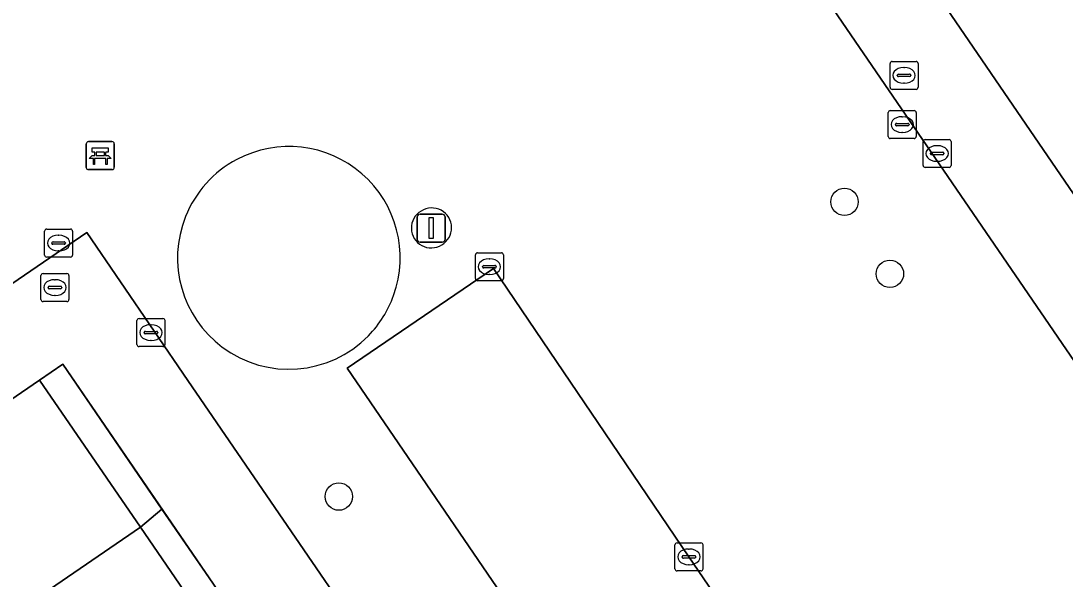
# Model space of a CAD drawing. Extents: x 155275 to 156265, y 382654 to 383635.
# Drawn here: x 155805.39 to 155842.67, y 383248.49 to 383268.44 of the extents above; entities that cross this region are included whole.
import ezdxf

# ---------------------------------------------------------------- set-up
doc = ezdxf.new("R2010")
doc.units = 0
for name, color, linetype in [('IMGEO_Bank', 7, 'Continuous'), ('IMGEO_Boom', 7, 'Continuous'), ('IMGEO_Erf', 7, 'Continuous'), ('IMGEO_Groenvoorziening', 7, 'Continuous'), ('IMGEO_Haag', 7, 'Continuous'), ('IMGEO_Hek', 7, 'Continuous'), ('IMGEO_Kolk', 7, 'Continuous'), ('IMGEO_Lichtmast', 7, 'Continuous'), ('IMGEO_Pand', 7, 'Continuous'), ('IMGEO_Pand_overbouw', 7, 'Continuous'), ('IMGEO_Parkeervlak_open', 7, 'Continuous'), ('IMGEO_Rijbaan_lokaal_open', 7, 'Continuous'), ('IMGEO_Rioolput', 7, 'Continuous'), ('IMGEO_Terreindeel_gesloten', 7, 'Continuous'), ('IMGEO_Voetpad_open', 7, 'Continuous')]:
    doc.layers.add(name, color=color, linetype=linetype)

msp = doc.modelspace()

# ---------------------------------------------------------------- linework, layer by layer
at = {"layer": 'IMGEO_Bank'}
for p, q in [((155807.796, 383264.125), (155808.637, 383264.125)), ((155808.637, 383264.125), (155807.796, 383264.125)), ((155807.721, 383263.2), (155807.721, 383264.041)), ((155807.721, 383264.041), (155807.721, 383263.2)), ((155808.03, 383263.631), (155808.03, 383263.737)), ((155808.074, 383263.737), (155808.074, 383263.631)), ((155808.362, 383263.743), (155808.08, 383263.743)), ((155808.368, 383263.631), (155808.368, 383263.737)), ((155808.412, 383263.737), (155808.412, 383263.631)), ((155808.721, 383264.05), (155808.721, 383263.209)), ((155808.721, 383263.209), (155808.721, 383264.05)), ((155808.418, 383263.523), (155808.025, 383263.523)), ((155808.08, 383263.625), (155808.362, 383263.625)), ((155808.646, 383263.125), (155807.805, 383263.125)), ((155807.805, 383263.125), (155808.646, 383263.125))]:
    msp.add_line(p, q, dxfattribs=at)
for points in [[(155808.024, 383263.743), (155807.938, 383263.743), (155807.938, 383263.904), (155808.501, 383263.904), (155808.501, 383263.743), (155808.418, 383263.743)], [(155807.968, 383263.523), (155807.826, 383263.523), (155807.938, 383263.625), (155808.024, 383263.625)], [(155808.018, 383263.516), (155808.018, 383263.309), (155807.975, 383263.309), (155807.975, 383263.516)], [(155808.418, 383263.625), (155808.501, 383263.625), (155808.613, 383263.523), (155808.474, 383263.523)], [(155808.468, 383263.516), (155808.468, 383263.309), (155808.424, 383263.309), (155808.424, 383263.516)]]:
    msp.add_lwpolyline(points, dxfattribs=at)
for centre, radius, start, end in [((155807.799, 383264.047), 0.0779, 92.4484, 184.2845), ((155807.799, 383264.047), 0.0779, 92.4484, 184.2845), ((155808.643, 383264.047), 0.0779, 2.4484, 94.2845), ((155808.643, 383264.047), 0.0779, 2.4484, 94.2845), ((155808.023, 383263.736), 0.00671, 2.8957, 87.1043), ((155808.08, 383263.736), 0.00671, 92.8957, 177.1043), ((155808.362, 383263.736), 0.00671, 2.8957, 87.1043), ((155808.419, 383263.736), 0.00671, 92.8957, 177.1043), ((155807.968, 383263.516), 0.00671, 2.8957, 87.1043), ((155808.025, 383263.516), 0.00671, 92.8957, 177.1043), ((155808.023, 383263.632), 0.00671, 272.8957, 357.1043), ((155808.08, 383263.632), 0.00671, 182.8957, 267.1043), ((155808.362, 383263.632), 0.00671, 272.8957, 357.1043), ((155808.419, 383263.632), 0.00671, 182.8957, 267.1043), ((155808.417, 383263.516), 0.00671, 2.8957, 87.1043), ((155808.474, 383263.516), 0.00671, 92.8957, 177.1043), ((155807.799, 383263.203), 0.0779, 182.4484, 274.2845), ((155807.799, 383263.203), 0.0779, 182.4484, 274.2845), ((155808.643, 383263.203), 0.0779, 272.4484, 4.2845), ((155808.643, 383263.203), 0.0779, 272.4484, 4.2845)]:
    msp.add_arc(centre, radius, start, end, dxfattribs=at)
at = {"layer": 'IMGEO_Boom'}
for centre in [(155834.791, 383261.974), (155836.411, 383259.4), (155816.737, 383251.441)]:
    msp.add_circle(centre, 0.489, dxfattribs=at)
at = {"layer": 'IMGEO_Erf'}
msp.add_lwpolyline([(155843.223, 383281.833), (155840.173, 383286.292), (155837.123, 383290.751), (155834.073, 383295.21), (155831.023, 383299.669), (155827.973, 383304.128), (155824.923, 383308.587), (155821.855, 383313.072), (155815.878, 383301.895), (155875.206, 383215.094)], dxfattribs=at)
msp.add_lwpolyline([(155839.315, 383206.997), (155840.374, 383207.229), (155806.889, 383256.17), (155806.057, 383255.604), (155809.653, 383250.348), (155812.618, 383246.016), (155815.583, 383241.682), (155818.547, 383237.35), (155821.512, 383233.017), (155824.477, 383228.684), (155827.441, 383224.351), (155830.406, 383220.018), (155833.37, 383215.686)], close=True, dxfattribs=at)
at = {"layer": 'IMGEO_Groenvoorziening'}
for centre, radius, start, end in [((155814.957, 383259.976), 3.973, 340.1484, 117.9465), ((155814.948, 383259.984), 3.962, 117.8766, 158.388), ((155814.952, 383259.966), 3.973, 158.1682, 233.3067), ((155814.953, 383259.968), 3.974, 315.6558, 340.2833), ((155814.952, 383259.966), 3.974, 233.3103, 315.6769)]:
    msp.add_arc(centre, radius, start, end, dxfattribs=at)
at = {"layer": 'IMGEO_Haag'}
for centre, radius, start, end in [((155814.957, 383259.976), 3.973, 340.1484, 117.9465), ((155814.948, 383259.984), 3.962, 117.8766, 158.388), ((155814.952, 383259.966), 3.973, 158.1682, 233.3067), ((155814.953, 383259.968), 3.974, 315.6558, 340.2833), ((155814.952, 383259.966), 3.974, 233.3103, 315.6769)]:
    msp.add_arc(centre, radius, start, end, dxfattribs=at)
at = {"layer": 'IMGEO_Hek'}
msp.add_lwpolyline([(155875.206, 383215.094), (155815.878, 383301.895), (155821.855, 383313.072)], dxfattribs=at)
at = {"layer": 'IMGEO_Kolk'}
for p, q in [((155837.596, 383263.274), (155837.596, 383264.126)), ((155837.671, 383264.2), (155838.523, 383264.2)), ((155838.597, 383264.126), (155838.597, 383263.274)), ((155837.855, 383263.694), (155837.855, 383263.706)), ((155837.898, 383263.743), (155838.296, 383263.743)), ((155838.084, 383263.98), (155838.109, 383263.98)), ((155838.339, 383263.706), (155838.339, 383263.694)), ((155838.293, 383263.657), (155837.895, 383263.657)), ((155838.107, 383263.42), (155838.082, 383263.42)), ((155838.523, 383263.2), (155837.671, 383263.2)), ((155821.612, 383259.228), (155821.612, 383260.08)), ((155821.687, 383260.154), (155822.539, 383260.154)), ((155822.613, 383260.08), (155822.613, 383259.228)), ((155821.871, 383259.648), (155821.871, 383259.66)), ((155822.309, 383259.611), (155821.911, 383259.611)), ((155821.914, 383259.697), (155822.312, 383259.697)), ((155822.1, 383259.934), (155822.125, 383259.934)), ((155822.355, 383259.66), (155822.355, 383259.648)), ((155822.123, 383259.374), (155822.098, 383259.374)), ((155822.539, 383259.154), (155821.687, 383259.154)), ((155809.606, 383257.802), (155810.458, 383257.802)), ((155809.531, 383256.876), (155809.531, 383257.728)), ((155810.019, 383257.582), (155810.044, 383257.582)), ((155810.532, 383257.728), (155810.532, 383256.876)), ((155809.79, 383257.296), (155809.79, 383257.308)), ((155810.228, 383257.259), (155809.83, 383257.259)), ((155809.833, 383257.345), (155810.231, 383257.345)), ((155810.042, 383257.022), (155810.017, 383257.022)), ((155810.274, 383257.308), (155810.274, 383257.296)), ((155810.458, 383256.802), (155809.606, 383256.802)), ((155828.737, 383248.862), (155828.737, 383249.714)), ((155828.812, 383249.788), (155829.664, 383249.788)), ((155829.225, 383249.568), (155829.25, 383249.568)), ((155829.738, 383249.714), (155829.738, 383248.862)), ((155828.996, 383249.282), (155828.996, 383249.294)), ((155829.434, 383249.245), (155829.036, 383249.245)), ((155829.039, 383249.331), (155829.437, 383249.331)), ((155829.48, 383249.294), (155829.48, 383249.282)), ((155829.664, 383248.788), (155828.812, 383248.788)), ((155829.248, 383249.008), (155829.223, 383249.008))]:
    msp.add_line(p, q, dxfattribs=at)
for points in [[(155837.596, 383263.274), (155837.596, 383264.126)], [(155837.671, 383264.2), (155838.523, 383264.2)], [(155838.597, 383264.126), (155838.597, 383263.274)], [(155838.523, 383263.2), (155837.671, 383263.2)], [(155821.612, 383259.228), (155821.612, 383260.08)], [(155821.687, 383260.154), (155822.539, 383260.154)], [(155822.613, 383260.08), (155822.613, 383259.228)], [(155822.539, 383259.154), (155821.687, 383259.154)], [(155809.606, 383257.802), (155810.458, 383257.802)], [(155809.531, 383256.876), (155809.531, 383257.728)], [(155810.532, 383257.728), (155810.532, 383256.876)], [(155810.458, 383256.802), (155809.606, 383256.802)], [(155828.737, 383248.862), (155828.737, 383249.714)], [(155828.812, 383249.788), (155829.664, 383249.788)], [(155829.738, 383249.714), (155829.738, 383248.862)], [(155829.664, 383248.788), (155828.812, 383248.788)]]:
    msp.add_lwpolyline(points, dxfattribs=at)
for centre, radius, start, end in [((155837.673, 383264.124), 0.0765, 91.552, 178.448), ((155837.673, 383264.124), 0.0765, 91.552, 178.448), ((155838.521, 383264.124), 0.0765, 1.552, 88.448), ((155838.521, 383264.124), 0.0765, 1.552, 88.448), ((155837.895, 383263.703), 0.0403, 85.8775, 175.7526), ((155838.3, 383263.705), 0.0386, 1.7309, 96.639), ((155837.892, 383263.693), 0.0366, 178.938, 274.7102), ((155838.296, 383263.7), 0.043, 264.8664, 352.4533), ((155837.673, 383263.276), 0.0765, 181.552, 268.448), ((155837.673, 383263.276), 0.0765, 181.552, 268.448), ((155838.521, 383263.276), 0.0765, 271.552, 358.448), ((155838.521, 383263.276), 0.0765, 271.552, 358.448), ((155821.689, 383260.078), 0.0765, 91.552, 178.448), ((155821.689, 383260.078), 0.0765, 91.552, 178.448), ((155822.537, 383260.078), 0.0765, 1.552, 88.448), ((155822.537, 383260.078), 0.0765, 1.552, 88.448), ((155821.911, 383259.657), 0.0403, 85.8775, 175.7526), ((155821.908, 383259.647), 0.0366, 178.938, 274.7102), ((155822.312, 383259.654), 0.043, 264.8664, 352.4533), ((155822.316, 383259.659), 0.0386, 1.7309, 96.639), ((155821.689, 383259.23), 0.0765, 181.552, 268.448), ((155821.689, 383259.23), 0.0765, 181.552, 268.448), ((155822.537, 383259.23), 0.0765, 271.552, 358.448), ((155822.537, 383259.23), 0.0765, 271.552, 358.448), ((155809.608, 383257.726), 0.0765, 91.552, 178.448), ((155809.608, 383257.726), 0.0765, 91.552, 178.448), ((155810.456, 383257.726), 0.0765, 1.552, 88.448), ((155810.456, 383257.726), 0.0765, 1.552, 88.448), ((155809.83, 383257.305), 0.0403, 85.8775, 175.7526), ((155809.827, 383257.295), 0.0366, 178.938, 274.7102), ((155810.231, 383257.302), 0.043, 264.8664, 352.4533), ((155810.235, 383257.307), 0.0386, 1.7309, 96.639), ((155809.608, 383256.878), 0.0765, 181.552, 268.448), ((155809.608, 383256.878), 0.0765, 181.552, 268.448), ((155810.456, 383256.878), 0.0765, 271.552, 358.448), ((155810.456, 383256.878), 0.0765, 271.552, 358.448), ((155828.814, 383249.712), 0.0765, 91.552, 178.448), ((155828.814, 383249.712), 0.0765, 91.552, 178.448), ((155829.662, 383249.712), 0.0765, 1.552, 88.448), ((155829.662, 383249.712), 0.0765, 1.552, 88.448), ((155829.036, 383249.291), 0.0403, 85.8775, 175.7526), ((155829.033, 383249.281), 0.0366, 178.938, 274.7102), ((155829.437, 383249.288), 0.043, 264.8664, 352.4533), ((155829.441, 383249.293), 0.0386, 1.7309, 96.639), ((155828.814, 383248.864), 0.0765, 181.552, 268.448), ((155828.814, 383248.864), 0.0765, 181.552, 268.448), ((155829.662, 383248.864), 0.0765, 271.552, 358.448), ((155829.662, 383248.864), 0.0765, 271.552, 358.448)]:
    msp.add_arc(centre, radius, start, end, dxfattribs=at)
for centre, major_axis, ratio, start_param, end_param in [((155838.083, 383263.7), (-0.387, 0.002), 0.722429, 4.712389, 7.853982), ((155838.108, 383263.7), (-0.39, 0.002), 0.717154, 1.570796, 4.712389), ((155822.099, 383259.654), (-0.387, 0.002), 0.722429, 4.712389, 7.853982), ((155822.124, 383259.654), (-0.39, 0.002), 0.717154, 1.570796, 4.712389), ((155810.018, 383257.302), (-0.387, 0.002), 0.722429, 4.712389, 7.853982), ((155810.043, 383257.302), (-0.39, 0.002), 0.717154, 1.570796, 4.712389), ((155829.224, 383249.288), (-0.387, 0.002), 0.722429, 4.712389, 7.853982), ((155829.249, 383249.288), (-0.39, 0.002), 0.717154, 1.570796, 4.712389)]:
    msp.add_ellipse(centre, major_axis=major_axis, ratio=ratio, start_param=start_param, end_param=end_param, dxfattribs=at)
at = {"layer": 'IMGEO_Lichtmast'}
for p, q in [((155819.638, 383261.533), (155820.428, 383261.533)), ((155820.428, 383261.533), (155819.638, 383261.533)), ((155819.538, 383260.633), (155819.538, 383261.433)), ((155819.538, 383261.433), (155819.538, 383260.633)), ((155820.528, 383261.433), (155820.528, 383260.633)), ((155820.528, 383260.633), (155820.528, 383261.433)), ((155820.428, 383260.533), (155819.638, 383260.533)), ((155819.638, 383260.533), (155820.428, 383260.533))]:
    msp.add_line(p, q, dxfattribs=at)
msp.add_lwpolyline([(155819.958, 383261.408), (155820.108, 383261.408), (155820.108, 383260.658), (155819.958, 383260.658), (155819.958, 383261.408)], dxfattribs=at)
for centre, start, end in [((155819.638, 383261.433), 90, 180), ((155819.638, 383261.433), 90, 180), ((155820.428, 383261.433), 0, 90), ((155820.428, 383261.433), 360, 90), ((155819.638, 383260.633), 180, 270), ((155819.638, 383260.633), 180, 270), ((155820.428, 383260.633), 270, 0), ((155820.428, 383260.633), 270, 0)]:
    msp.add_arc(centre, 0.1, start, end, dxfattribs=at)
at = {"layer": 'IMGEO_Pand'}
for points in [[(155809.653, 383250.348), (155806.057, 383255.604), (155798.628, 383250.516), (155799.39, 383249.402), (155797.672, 383248.223), (155800.509, 383244.083), (155802.96, 383245.762)], [(155809.653, 383250.348), (155802.96, 383245.762), (155805.927, 383241.431), (155812.618, 383246.016)]]:
    msp.add_lwpolyline(points, close=True, dxfattribs=at)
at = {"layer": 'IMGEO_Pand_overbouw'}
for points in [[(155806.057, 383255.604), (155809.653, 383250.348), (155810.42, 383250.991), (155806.889, 383256.17)], [(155809.653, 383250.348), (155812.618, 383246.016), (155813.448, 383246.584), (155810.42, 383250.991)]]:
    msp.add_lwpolyline(points, close=True, dxfattribs=at)
at = {"layer": 'IMGEO_Parkeervlak_open'}
msp.add_lwpolyline([(155822.262, 383259.591), (155817.036, 383256.033), (155824.543, 383245.026), (155832.045, 383234.025), (155837.25, 383237.575), (155836.272, 383238.956), (155829.238, 383249.288)], close=True, dxfattribs=at)
at = {"layer": 'IMGEO_Rijbaan_lokaal_open'}
for points in [[(155789.533, 383282.828), (155777.762, 383266.885), (155770.477, 383257.018), (155750.942, 383230.559), (155753.136, 383227.355), (155767.095, 383206.967), (155771.224, 383200.936), (155773.915, 383197.049), (155790.895, 383199.943), (155792.328, 383200.159), (155792.43, 383196.787), (155793.032, 383196.885), (155797.086, 383197.846), (155798.734, 383198.236), (155786.907, 383215.526), (155772.43, 383236.689), (155783.237, 383244.091), (155793.514, 383251.129), (155807.738, 383260.872), (155811.353, 383255.588), (155821.26, 383241.107), (155827.482, 383232.012), (155843.488, 383208.615)], [(155849.638, 383246.563), (155829.44, 383276.11)]]:
    msp.add_lwpolyline(points, dxfattribs=at)
msp.add_lwpolyline([(155822.262, 383259.591), (155829.238, 383249.288), (155836.272, 383238.956), (155837.25, 383237.575), (155832.045, 383234.025), (155824.543, 383245.026), (155817.036, 383256.033)], close=True, dxfattribs=at)
for centre, radius, start, end in [((155814.957, 383259.976), 3.973, 340.1484, 117.9465), ((155814.948, 383259.984), 3.962, 117.8766, 158.388), ((155820.033, 383261.033), 0.706, 120.3116, 302.2976), ((155820.057, 383261.048), 0.707, 299.9575, 122.6517), ((155814.952, 383259.966), 3.973, 158.1682, 233.3067), ((155814.953, 383259.968), 3.974, 315.6558, 340.2833), ((155814.952, 383259.966), 3.974, 233.3103, 315.6769)]:
    msp.add_arc(centre, radius, start, end, dxfattribs=at)
at = {"layer": 'IMGEO_Rioolput'}
for p, q in [((155836.415, 383266.065), (155836.415, 383266.917)), ((155836.49, 383266.991), (155837.342, 383266.991)), ((155836.903, 383266.771), (155836.928, 383266.771)), ((155837.416, 383266.917), (155837.416, 383266.065)), ((155836.674, 383266.485), (155836.674, 383266.497)), ((155837.112, 383266.448), (155836.714, 383266.448)), ((155836.717, 383266.534), (155837.115, 383266.534)), ((155837.158, 383266.497), (155837.158, 383266.485)), ((155837.342, 383265.991), (155836.49, 383265.991)), ((155836.926, 383266.211), (155836.901, 383266.211)), ((155836.425, 383265.234), (155837.277, 383265.234)), ((155836.35, 383264.308), (155836.35, 383265.16)), ((155836.838, 383265.014), (155836.863, 383265.014)), ((155837.351, 383265.16), (155837.351, 383264.308)), ((155836.609, 383264.728), (155836.609, 383264.74)), ((155837.047, 383264.691), (155836.649, 383264.691)), ((155836.652, 383264.777), (155837.05, 383264.777)), ((155836.861, 383264.454), (155836.836, 383264.454)), ((155837.093, 383264.74), (155837.093, 383264.728)), ((155837.277, 383264.234), (155836.425, 383264.234)), ((155806.233, 383260.073), (155806.233, 383260.925)), ((155806.308, 383260.999), (155807.16, 383260.999)), ((155806.721, 383260.779), (155806.746, 383260.779)), ((155807.234, 383260.925), (155807.234, 383260.073)), ((155806.492, 383260.493), (155806.492, 383260.505)), ((155806.93, 383260.456), (155806.532, 383260.456)), ((155806.535, 383260.542), (155806.933, 383260.542)), ((155806.976, 383260.505), (155806.976, 383260.493)), ((155807.16, 383259.999), (155806.308, 383259.999)), ((155806.744, 383260.219), (155806.719, 383260.219)), ((155806.103, 383258.485), (155806.103, 383259.337)), ((155806.178, 383259.411), (155807.03, 383259.411)), ((155807.104, 383259.337), (155807.104, 383258.485)), ((155806.362, 383258.905), (155806.362, 383258.917)), ((155806.8, 383258.868), (155806.402, 383258.868)), ((155806.405, 383258.954), (155806.803, 383258.954)), ((155806.591, 383259.191), (155806.616, 383259.191)), ((155806.846, 383258.917), (155806.846, 383258.905)), ((155806.614, 383258.631), (155806.589, 383258.631)), ((155807.03, 383258.411), (155806.178, 383258.411))]:
    msp.add_line(p, q, dxfattribs=at)
for points in [[(155836.415, 383266.065), (155836.415, 383266.917)], [(155836.49, 383266.991), (155837.342, 383266.991)], [(155837.416, 383266.917), (155837.416, 383266.065)], [(155837.342, 383265.991), (155836.49, 383265.991)], [(155836.425, 383265.234), (155837.277, 383265.234)], [(155836.35, 383264.308), (155836.35, 383265.16)], [(155837.351, 383265.16), (155837.351, 383264.308)], [(155837.277, 383264.234), (155836.425, 383264.234)], [(155806.233, 383260.073), (155806.233, 383260.925)], [(155806.308, 383260.999), (155807.16, 383260.999)], [(155807.234, 383260.925), (155807.234, 383260.073)], [(155807.16, 383259.999), (155806.308, 383259.999)], [(155806.103, 383258.485), (155806.103, 383259.337)], [(155806.178, 383259.411), (155807.03, 383259.411)], [(155807.104, 383259.337), (155807.104, 383258.485)], [(155807.03, 383258.411), (155806.178, 383258.411)]]:
    msp.add_lwpolyline(points, dxfattribs=at)
for centre, radius, start, end in [((155836.492, 383266.915), 0.0765, 91.552, 178.448), ((155836.492, 383266.915), 0.0765, 91.552, 178.448), ((155837.34, 383266.915), 0.0765, 1.552, 88.448), ((155837.34, 383266.915), 0.0765, 1.552, 88.448), ((155836.714, 383266.494), 0.0403, 85.8775, 175.7526), ((155836.711, 383266.484), 0.0366, 178.938, 274.7102), ((155837.115, 383266.491), 0.043, 264.8664, 352.4533), ((155837.119, 383266.496), 0.0386, 1.7309, 96.639), ((155836.492, 383266.067), 0.0765, 181.552, 268.448), ((155836.492, 383266.067), 0.0765, 181.552, 268.448), ((155837.34, 383266.067), 0.0765, 271.552, 358.448), ((155837.34, 383266.067), 0.0765, 271.552, 358.448), ((155836.427, 383265.158), 0.0765, 91.552, 178.448), ((155836.427, 383265.158), 0.0765, 91.552, 178.448), ((155837.275, 383265.158), 0.0765, 1.552, 88.448), ((155837.275, 383265.158), 0.0765, 1.552, 88.448), ((155836.649, 383264.737), 0.0403, 85.8775, 175.7526), ((155836.646, 383264.727), 0.0366, 178.938, 274.7102), ((155837.05, 383264.734), 0.043, 264.8664, 352.4533), ((155837.054, 383264.739), 0.0386, 1.7309, 96.639), ((155836.427, 383264.31), 0.0765, 181.552, 268.448), ((155836.427, 383264.31), 0.0765, 181.552, 268.448), ((155837.275, 383264.31), 0.0765, 271.552, 358.448), ((155837.275, 383264.31), 0.0765, 271.552, 358.448), ((155806.31, 383260.923), 0.0765, 91.552, 178.448), ((155806.31, 383260.923), 0.0765, 91.552, 178.448), ((155807.158, 383260.923), 0.0765, 1.552, 88.448), ((155807.158, 383260.923), 0.0765, 1.552, 88.448), ((155806.532, 383260.502), 0.0403, 85.8775, 175.7526), ((155806.529, 383260.492), 0.0366, 178.938, 274.7102), ((155806.933, 383260.499), 0.043, 264.8664, 352.4533), ((155806.937, 383260.504), 0.0386, 1.7309, 96.639), ((155806.31, 383260.075), 0.0765, 181.552, 268.448), ((155806.31, 383260.075), 0.0765, 181.552, 268.448), ((155807.158, 383260.075), 0.0765, 271.552, 358.448), ((155807.158, 383260.075), 0.0765, 271.552, 358.448), ((155806.18, 383259.335), 0.0765, 91.552, 178.448), ((155806.18, 383259.335), 0.0765, 91.552, 178.448), ((155807.028, 383259.335), 0.0765, 1.552, 88.448), ((155807.028, 383259.335), 0.0765, 1.552, 88.448), ((155806.402, 383258.914), 0.0403, 85.8775, 175.7526), ((155806.399, 383258.904), 0.0366, 178.938, 274.7102), ((155806.803, 383258.911), 0.043, 264.8664, 352.4533), ((155806.807, 383258.916), 0.0386, 1.7309, 96.639), ((155806.18, 383258.487), 0.0765, 181.552, 268.448), ((155806.18, 383258.487), 0.0765, 181.552, 268.448), ((155807.028, 383258.487), 0.0765, 271.552, 358.448), ((155807.028, 383258.487), 0.0765, 271.552, 358.448)]:
    msp.add_arc(centre, radius, start, end, dxfattribs=at)
for centre, major_axis, ratio, start_param, end_param in [((155836.902, 383266.491), (-0.387, 0.002), 0.722429, 4.712389, 7.853982), ((155836.927, 383266.491), (-0.39, 0.002), 0.717154, 1.570796, 4.712389), ((155836.837, 383264.734), (-0.387, 0.002), 0.722429, 4.712389, 7.853982), ((155836.862, 383264.734), (-0.39, 0.002), 0.717154, 1.570796, 4.712389), ((155806.72, 383260.499), (-0.387, 0.002), 0.722429, 4.712389, 7.853982), ((155806.745, 383260.499), (-0.39, 0.002), 0.717154, 1.570796, 4.712389), ((155806.59, 383258.911), (-0.387, 0.002), 0.722429, 4.712389, 7.853982), ((155806.615, 383258.911), (-0.39, 0.002), 0.717154, 1.570796, 4.712389)]:
    msp.add_ellipse(centre, major_axis=major_axis, ratio=ratio, start_param=start_param, end_param=end_param, dxfattribs=at)
at = {"layer": 'IMGEO_Terreindeel_gesloten'}
for centre, radius, start, end in [((155820.033, 383261.033), 0.706, 120.3116, 302.2976), ((155820.057, 383261.048), 0.707, 299.9575, 122.6517)]:
    msp.add_arc(centre, radius, start, end, dxfattribs=at)
at = {"layer": 'IMGEO_Voetpad_open'}
msp.add_lwpolyline([(155815.878, 383301.895), (155821.855, 383313.072), (155819.677, 383316.264), (155811.913, 383301.75), (155829.44, 383276.11), (155849.638, 383246.563), (155871.364, 383214.781), (155875.206, 383215.094)], close=True, dxfattribs=at)
msp.add_lwpolyline([(155777.993, 383236.404), (155785.416, 383241.471), (155786.19, 383240.364), (155788.309, 383241.815), (155790.427, 383243.266), (155789.665, 383244.381), (155795.193, 383248.159), (155795.954, 383247.044), (155797.672, 383248.223), (155799.39, 383249.402), (155798.628, 383250.516), (155806.057, 383255.604), (155806.889, 383256.17), (155840.374, 383207.229), (155843.488, 383208.615), (155827.482, 383232.012), (155821.26, 383241.107), (155811.353, 383255.588), (155807.738, 383260.872), (155793.514, 383251.129), (155783.237, 383244.091)], dxfattribs=at)

doc.saveas('drawing.dxf')
